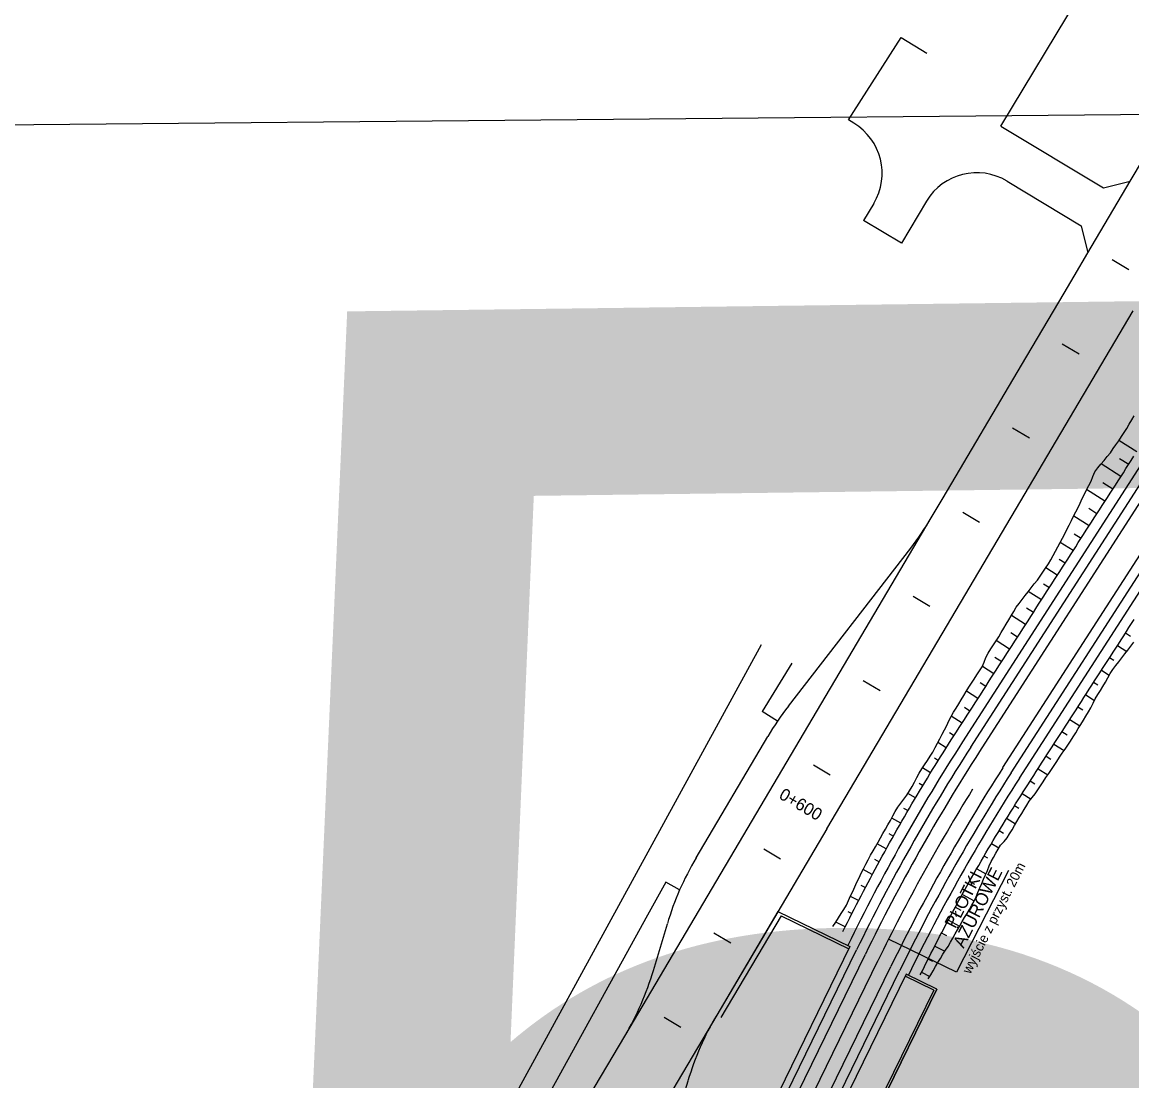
# Model space of a CAD drawing. Extents: x 6503541 to 6503743, y 5888004 to 5888145.
# Drawn here: x 6503689.662 to 6503692.386, y 5888097.244 to 5888099.842 of the extents above; entities that cross this region are included whole.
import ezdxf

# ---------------------------------------------------------------- set-up
doc = ezdxf.new("R2010")
doc.units = 0
doc.layers.add('12', color=7, linetype='Continuous')
doc.layers.add('tabela', color=7, linetype='Continuous')

msp = doc.modelspace()

# ---------------------------------------------------------------- linework, layer by layer
at = {"layer": '12'}
for p, q in [((6503691.971, 5888098.0758), (6503693.4876, 5888100.4308)), ((6503691.9912, 5888098.0628), (6503693.5078, 5888100.4178)), ((6503692.0113, 5888098.0498), (6503693.528, 5888100.4048)), ((6503692.0699, 5888098.0122), (6503693.5865, 5888100.3671)), ((6503692.09, 5888097.9992), (6503693.6067, 5888100.3541)), ((6503692.1102, 5888097.9862), (6503693.6268, 5888100.3411)), ((6503692.0649, 5888099.5868), (6503692.356, 5888100.0704)), ((6503691.6908, 5888099.6019), (6503691.8198, 5888099.8043)), ((6503691.8198, 5888099.8043), (6503691.8834, 5888099.766)), ((6503692.3825, 5888099.4517), (6503692.5211, 5888099.686)), ((6503691.7035, 5888099.5942), (6503691.6908, 5888099.6019)), ((6503692.0649, 5888099.5868), (6503692.3169, 5888099.4351)), ((6503692.08, 5888099.4517), (6503692.2619, 5888099.3422)), ((6503692.2786, 5888099.2761), (6503692.3825, 5888099.4517)), ((6503692.3169, 5888099.4351), (6503692.3825, 5888099.4517)), ((6503691.7527, 5888099.3965), (6503691.7279, 5888099.3554)), ((6503691.8823, 5888099.4025), (6503691.8205, 5888099.2997)), ((6503691.8205, 5888099.2997), (6503691.7279, 5888099.3554)), ((6503692.2619, 5888099.3422), (6503692.2786, 5888099.2761)), ((6503692.2446, 5888099.2185), (6503692.2786, 5888099.2761)), ((6503692.2198, 5888099.1766), (6503692.2446, 5888099.2185)), ((6503692.1156, 5888099.0004), (6503692.2198, 5888099.1766)), ((6503692.0897, 5888098.6267), (6503692.3893, 5888099.1332)), ((6503691.9229, 5888098.6745), (6503692.1156, 5888099.0004)), ((6503692.3982, 5888098.7871), (6503692.3545, 5888098.8152)), ((6503692.3563, 5888098.7712), (6503692.3787, 5888098.7568)), ((6503692.3592, 5888098.7265), (6503692.3108, 5888098.7577)), ((6503692.3154, 5888098.7119), (6503692.3397, 5888098.6963)), ((6503692.3202, 5888098.666), (6503692.2753, 5888098.6949)), ((6503691.8937, 5888098.6252), (6503691.9229, 5888098.6745)), ((6503691.1416, 5888097.3535), (6503691.8937, 5888098.6252)), ((6503691.6376, 5888097.8621), (6503692.0897, 5888098.6267)), ((6503692.2812, 5888098.6055), (6503692.2436, 5888098.6297)), ((6503692.2803, 5888098.6489), (6503692.3007, 5888098.6357)), ((6503692.2444, 5888098.5863), (6503692.2618, 5888098.5752)), ((6503691.5431, 5888098.1629), (6503691.8434, 5888098.5511)), ((6503692.2423, 5888098.5449), (6503692.2107, 5888098.5652)), ((6503692.2082, 5888098.524), (6503692.2228, 5888098.5147)), ((6503692.2033, 5888098.4844), (6503692.1749, 5888098.5027)), ((6503692.1693, 5888098.4635), (6503692.1838, 5888098.4541)), ((6503692.1643, 5888098.4239), (6503692.132, 5888098.4446)), ((6503692.1253, 5888098.3633), (6503692.0906, 5888098.3857)), ((6503692.1275, 5888098.4048), (6503692.1448, 5888098.3936)), ((6503692.0889, 5888098.3439), (6503692.1058, 5888098.3331)), ((6503692.3831, 5888098.3344), (6503692.3705, 5888098.3425)), ((6503691.4764, 5888098.3138), (6503690.8366, 5888097.1441)), ((6503692.0863, 5888098.3028), (6503692.0534, 5888098.324)), ((6503692.351, 5888098.3122), (6503692.3738, 5888098.2976)), ((6503692.0502, 5888098.2832), (6503692.0668, 5888098.2725)), ((6503692.3417, 5888098.2754), (6503692.3315, 5888098.2819)), ((6503691.5518, 5888098.2688), (6503691.479, 5888098.1502)), ((6503692.0473, 5888098.2423), (6503692.0194, 5888098.2602)), ((6503692.312, 5888098.2517), (6503692.331, 5888098.2395)), ((6503692.0137, 5888098.2211), (6503692.0279, 5888098.212)), ((6503692.3028, 5888098.2148), (6503692.2925, 5888098.2214)), ((6503692.0084, 5888098.1817), (6503691.9801, 5888098.1999)), ((6503692.273, 5888098.1911), (6503692.2947, 5888098.1772)), ((6503692.2656, 5888098.1531), (6503692.2536, 5888098.1609)), ((6503691.5168, 5888098.1267), (6503691.479, 5888098.1502)), ((6503691.9694, 5888098.1212), (6503691.9429, 5888098.1383)), ((6503691.9752, 5888098.1603), (6503691.9889, 5888098.1515)), ((6503692.2341, 5888098.1306), (6503692.2588, 5888098.1147)), ((6503691.3165, 5888097.7906), (6503691.4929, 5888098.0889)), ((6503691.9384, 5888098.0983), (6503691.9499, 5888098.0909)), ((6503692.2272, 5888098.0922), (6503692.2146, 5888098.1003)), ((6503691.9305, 5888098.0606), (6503691.9098, 5888098.0737)), ((6503692.1951, 5888098.0701), (6503692.2199, 5888098.0541)), ((6503691.9018, 5888098.0361), (6503691.9113, 5888098.0301)), ((6503692.1877, 5888098.032), (6503692.1756, 5888098.0398)), ((6503691.8924, 5888097.9995), (6503691.8726, 5888098.0116)), ((6503692.1561, 5888098.0095), (6503692.1799, 5888097.9942)), ((6503691.8641, 5888097.9745), (6503691.8737, 5888097.9687)), ((6503692.1483, 5888097.9718), (6503692.1366, 5888097.9793)), ((6503691.8552, 5888097.9379), (6503691.8368, 5888097.9488)), ((6503692.1172, 5888097.949), (6503692.1389, 5888097.9352)), ((6503692.1086, 5888097.9118), (6503692.098, 5888097.9185)), ((6503691.8261, 5888097.9132), (6503691.8369, 5888097.9068)), ((6503691.6376, 5888097.8621), (6503691.3672, 5888097.4049)), ((6503691.8189, 5888097.8757), (6503691.7968, 5888097.8884)), ((6503692.079, 5888097.8879), (6503692.1008, 5888097.8745)), ((6503691.79, 5888097.8507), (6503691.8011, 5888097.8444)), ((6503692.0714, 5888097.8504), (6503692.0603, 5888097.8572)), ((6503691.7835, 5888097.813), (6503691.7612, 5888097.8253)), ((6503692.0418, 5888097.8263), (6503692.0601, 5888097.8154)), ((6503691.7546, 5888097.7877), (6503691.7661, 5888097.7814)), ((6503692.0331, 5888097.7897), (6503692.0235, 5888097.7952)), ((6503691.749, 5888097.7498), (6503691.7264, 5888097.7619)), ((6503692.0833, 5888097.7601), (6503691.9557, 5888097.51)), ((6503692.0055, 5888097.7641), (6503692.0278, 5888097.7513)), ((6503691.2427, 5888097.7309), (6503691.1973, 5888097.6501)), ((6503691.2763, 5888097.7121), (6503691.2427, 5888097.7309)), ((6503692.0007, 5888097.7255), (6503691.9878, 5888097.7328)), ((6503691.7214, 5888097.7236), (6503691.7321, 5888097.718)), ((6503691.9702, 5888097.7013), (6503691.9992, 5888097.6853)), ((6503691.7155, 5888097.686), (6503691.6955, 5888097.6964)), ((6503691.1973, 5888097.6501), (6503690.8997, 5888097.1094)), ((6503691.5177, 5888097.6594), (6503691.3672, 5888097.4049)), ((6503691.5255, 5888097.6489), (6503691.3775, 5888097.3988)), ((6503691.5177, 5888097.6594), (6503691.6944, 5888097.5731)), ((6503691.5255, 5888097.6489), (6503691.6918, 5888097.5677)), ((6503691.6892, 5888097.659), (6503691.6991, 5888097.654)), ((6503691.9673, 5888097.662), (6503691.9529, 5888097.6698)), ((6503691.212, 5888097.5147), (6503691.2461, 5888097.6293)), ((6503691.6829, 5888097.6218), (6503691.6597, 5888097.6334)), ((6503691.9359, 5888097.6381), (6503691.9636, 5888097.6233)), ((6503691.9557, 5888097.51), (6503691.7889, 5888097.5915)), ((6503691.9325, 5888097.5992), (6503691.9191, 5888097.6062)), ((6503691.6944, 5888097.5731), (6503690.8292, 5888095.8023)), ((6503690.8895, 5888095.8848), (6503691.7106, 5888097.5652)), ((6503691.9025, 5888097.5743), (6503691.9271, 5888097.5616)), ((6503690.9111, 5888095.8743), (6503691.7322, 5888097.5546)), ((6503690.9424, 5888095.859), (6503691.7634, 5888097.5394)), ((6503691.8974, 5888097.5365), (6503691.8862, 5888097.5422)), ((6503690.9736, 5888095.8437), (6503691.7947, 5888097.5241)), ((6503690.9952, 5888095.8332), (6503691.8163, 5888097.5135)), ((6503691.8701, 5888097.5099), (6503691.8903, 5888097.4999)), ((6503691.8324, 5888097.5056), (6503690.9672, 5888095.7348)), ((6503691.8999, 5888097.466), (6503691.8298, 5888097.5002)), ((6503691.9079, 5888097.4688), (6503691.8324, 5888097.5056)), ((6503691.8999, 5888097.466), (6503691.0815, 5888095.791)), ((6503691.9079, 5888097.4688), (6503691.0868, 5888095.7884)), ((6503691.0868, 5888095.7884), (6503691.9079, 5888097.4688)), ((6503691.3672, 5888097.4049), (6503690.8855, 5888096.5904)), ((6503690.6183, 5888096.4687), (6503691.1416, 5888097.3535)), ((6503691.2627, 5888097.1291), (6503691.2968, 5888097.2437)), ((6503691.2627, 5888097.1291), (6503691.2968, 5888097.2437))]:
    msp.add_line(p, q, dxfattribs=at)
for points in [[(6503692.3791, 5888099.2339), (6503692.3378, 5888099.2583)], [(6503692.257, 5888099.0273), (6503692.2156, 5888099.0517)], [(6503691.6527, 5888097.6225), (6503691.6594, 5888097.633), (6503691.666, 5888097.6434), (6503691.6727, 5888097.6539), (6503691.6794, 5888097.6643), (6503691.6857, 5888097.6749), (6503691.6909, 5888097.6861), (6503691.696, 5888097.6974), (6503691.7011, 5888097.7086), (6503691.7064, 5888097.7198), (6503691.7115, 5888097.731), (6503691.7167, 5888097.7422), (6503691.7221, 5888097.7533), (6503691.7277, 5888097.7643), (6503691.7334, 5888097.7752), (6503691.739, 5888097.7862), (6503691.7447, 5888097.7972), (6503691.7512, 5888097.8077), (6503691.7574, 5888097.8183), (6503691.7633, 5888097.8292), (6503691.7692, 5888097.84), (6503691.7753, 5888097.8507), (6503691.7815, 5888097.8614), (6503691.7875, 5888097.8722), (6503691.7937, 5888097.8828), (6503691.7997, 5888097.8936), (6503691.8056, 5888097.9044), (6503691.8119, 5888097.9151), (6503691.8194, 5888097.925), (6503691.8269, 5888097.9349), (6503691.8343, 5888097.9448), (6503691.8409, 5888097.9552), (6503691.8468, 5888097.9661), (6503691.8528, 5888097.9768), (6503691.8585, 5888097.9878), (6503691.8643, 5888097.9987), (6503691.871, 5888098.0091), (6503691.8776, 5888098.0195), (6503691.8843, 5888098.0298), (6503691.8911, 5888098.0401), (6503691.8976, 5888098.0506), (6503691.9033, 5888098.0615), (6503691.9091, 5888098.0725), (6503691.9152, 5888098.0832), (6503691.9209, 5888098.0942), (6503691.9267, 5888098.1052), (6503691.9321, 5888098.1159), (6503691.937, 5888098.1271), (6503691.9426, 5888098.1377), (6503691.9486, 5888098.1481), (6503691.955, 5888098.1583), (6503691.9612, 5888098.1685), (6503691.9674, 5888098.1788), (6503691.9737, 5888098.189), (6503691.9798, 5888098.1994), (6503691.9861, 5888098.2096), (6503691.9925, 5888098.2198), (6503691.9992, 5888098.2297), (6503692.0058, 5888098.2398), (6503692.0123, 5888098.2499), (6503692.0192, 5888098.2597), (6503692.0237, 5888098.271), (6503692.0281, 5888098.2825), (6503692.0333, 5888098.2934), (6503692.0398, 5888098.3035), (6503692.0463, 5888098.3135), (6503692.0531, 5888098.3235), (6503692.0594, 5888098.3337), (6503692.0655, 5888098.344), (6503692.0718, 5888098.3543), (6503692.078, 5888098.3645), (6503692.0842, 5888098.3748), (6503692.0903, 5888098.3852), (6503692.0965, 5888098.3954), (6503692.1027, 5888098.4057), (6503692.1097, 5888098.4155), (6503692.1173, 5888098.4249), (6503692.1244, 5888098.4346), (6503692.1317, 5888098.4441), (6503692.1389, 5888098.4537), (6503692.1466, 5888098.4631), (6503692.1544, 5888098.4723), (6503692.161, 5888098.4823), (6503692.1678, 5888098.4923), (6503692.1745, 5888098.5022), (6503692.1813, 5888098.5121), (6503692.1877, 5888098.5223), (6503692.1934, 5888098.5329), (6503692.1991, 5888098.5435), (6503692.2048, 5888098.5541), (6503692.2104, 5888098.5647), (6503692.216, 5888098.5754), (6503692.2214, 5888098.5862), (6503692.2268, 5888098.5969), (6503692.2323, 5888098.6077), (6503692.2378, 5888098.6184), (6503692.2433, 5888098.6292), (6503692.2488, 5888098.6399), (6503692.2543, 5888098.6506), (6503692.2596, 5888098.6615), (6503692.2646, 5888098.6725), (6503692.2698, 5888098.6835), (6503692.275, 5888098.6944), (6503692.2807, 5888098.705), (6503692.2863, 5888098.7156), (6503692.2909, 5888098.727), (6503692.2955, 5888098.7383), (6503692.3024, 5888098.7481), (6503692.3104, 5888098.7573), (6503692.3183, 5888098.7664), (6503692.326, 5888098.7757), (6503692.3335, 5888098.7852), (6503692.3401, 5888098.7952), (6503692.3473, 5888098.8048), (6503692.3542, 5888098.8147), (6503692.3609, 5888098.8246), (6503692.3676, 5888098.8346), (6503692.3741, 5888098.8447), (6503692.38, 5888098.8551), (6503692.386, 5888098.8656), (6503692.392, 5888098.876)], [(6503692.1348, 5888098.8207), (6503692.0935, 5888098.8451)], [(6503691.6772, 5888097.6104), (6503691.6827, 5888097.6214), (6503691.6881, 5888097.6323), (6503691.6937, 5888097.6433), (6503691.6992, 5888097.6542), (6503691.7048, 5888097.6652), (6503691.7104, 5888097.6761), (6503691.716, 5888097.687), (6503691.7216, 5888097.6979), (6503691.7273, 5888097.7088), (6503691.733, 5888097.7196), (6503691.7388, 5888097.7305), (6503691.7445, 5888097.7413), (6503691.7503, 5888097.7522), (6503691.7561, 5888097.763), (6503691.762, 5888097.7738), (6503691.7678, 5888097.7845), (6503691.7737, 5888097.7953), (6503691.7796, 5888097.806), (6503691.7856, 5888097.8168), (6503691.7916, 5888097.8275), (6503691.7976, 5888097.8382), (6503691.8036, 5888097.8489), (6503691.8097, 5888097.8596), (6503691.8157, 5888097.8702), (6503691.8218, 5888097.8809), (6503691.828, 5888097.8915), (6503691.8341, 5888097.9021), (6503691.8403, 5888097.9127), (6503691.8465, 5888097.9233), (6503691.8528, 5888097.9339), (6503691.8591, 5888097.9444), (6503691.8654, 5888097.9549), (6503691.8717, 5888097.9655), (6503691.878, 5888097.976), (6503691.8844, 5888097.9864), (6503691.8908, 5888097.9969), (6503691.8972, 5888098.0074), (6503691.9037, 5888098.0178), (6503691.9101, 5888098.0282), (6503691.9166, 5888098.0386), (6503691.9232, 5888098.049), (6503691.9297, 5888098.0594), (6503691.9363, 5888098.0698), (6503691.9429, 5888098.0801), (6503691.9495, 5888098.0904), (6503691.956, 5888098.1005), (6503691.9625, 5888098.1106), (6503691.969, 5888098.1207), (6503691.9755, 5888098.1308), (6503691.982, 5888098.1409), (6503691.9885, 5888098.151), (6503691.995, 5888098.161), (6503692.0015, 5888098.1711), (6503692.008, 5888098.1812), (6503692.0145, 5888098.1913), (6503692.021, 5888098.2014), (6503692.0275, 5888098.2115), (6503692.034, 5888098.2216), (6503692.0405, 5888098.2317), (6503692.047, 5888098.2418), (6503692.0535, 5888098.2518), (6503692.06, 5888098.2619), (6503692.0665, 5888098.272), (6503692.073, 5888098.2821), (6503692.0795, 5888098.2922), (6503692.086, 5888098.3023), (6503692.0925, 5888098.3124), (6503692.099, 5888098.3225), (6503692.1055, 5888098.3326), (6503692.112, 5888098.3426), (6503692.1185, 5888098.3527), (6503692.125, 5888098.3628), (6503692.1315, 5888098.3729), (6503692.138, 5888098.383), (6503692.1445, 5888098.3931), (6503692.151, 5888098.4032), (6503692.1575, 5888098.4133), (6503692.164, 5888098.4234), (6503692.1705, 5888098.4334), (6503692.177, 5888098.4435), (6503692.1834, 5888098.4536), (6503692.1899, 5888098.4637), (6503692.1964, 5888098.4738), (6503692.2029, 5888098.4839), (6503692.2094, 5888098.494), (6503692.2159, 5888098.5041), (6503692.2224, 5888098.5141), (6503692.2289, 5888098.5242), (6503692.2354, 5888098.5343), (6503692.2419, 5888098.5444), (6503692.2484, 5888098.5545), (6503692.2549, 5888098.5646), (6503692.2614, 5888098.5747), (6503692.2679, 5888098.5848), (6503692.2744, 5888098.5949), (6503692.2809, 5888098.6049), (6503692.2874, 5888098.615), (6503692.2939, 5888098.6251), (6503692.3004, 5888098.6352), (6503692.3069, 5888098.6453), (6503692.3134, 5888098.6554), (6503692.3199, 5888098.6655), (6503692.3264, 5888098.6756), (6503692.3329, 5888098.6857), (6503692.3394, 5888098.6957), (6503692.3459, 5888098.7058), (6503692.3524, 5888098.7159), (6503692.3589, 5888098.726), (6503692.3654, 5888098.7361), (6503692.3719, 5888098.7462), (6503692.3784, 5888098.7563), (6503692.3849, 5888098.7664), (6503692.3914, 5888098.7765)], [(6503692.0126, 5888098.6141), (6503691.9713, 5888098.6386)], [(6503691.8905, 5888098.4076), (6503691.8491, 5888098.432)], [(6503691.8669, 5888097.5034), (6503691.8721, 5888097.5139), (6503691.8773, 5888097.5244), (6503691.8825, 5888097.5349), (6503691.8878, 5888097.5453), (6503691.8931, 5888097.5558), (6503691.8984, 5888097.5663), (6503691.9038, 5888097.5767), (6503691.9091, 5888097.5871), (6503691.9145, 5888097.5975), (6503691.92, 5888097.6079), (6503691.9254, 5888097.6183), (6503691.9309, 5888097.6287), (6503691.9364, 5888097.639), (6503691.9419, 5888097.6494), (6503691.9475, 5888097.6597), (6503691.9531, 5888097.67), (6503691.9587, 5888097.6803), (6503691.9643, 5888097.6906), (6503691.97, 5888097.7009), (6503691.9756, 5888097.7111), (6503691.9814, 5888097.7214), (6503691.9871, 5888097.7316), (6503691.9929, 5888097.7418), (6503691.9986, 5888097.752), (6503692.0045, 5888097.7622), (6503692.0103, 5888097.7724), (6503692.0162, 5888097.7826), (6503692.022, 5888097.7927), (6503692.028, 5888097.8028), (6503692.0339, 5888097.8129), (6503692.0399, 5888097.823), (6503692.0459, 5888097.8331), (6503692.0519, 5888097.8432), (6503692.0579, 5888097.8532), (6503692.064, 5888097.8633), (6503692.0701, 5888097.8733), (6503692.0762, 5888097.8833), (6503692.0823, 5888097.8933), (6503692.0885, 5888097.9033), (6503692.0947, 5888097.9132), (6503692.1009, 5888097.9232), (6503692.1071, 5888097.9331), (6503692.1134, 5888097.943), (6503692.1197, 5888097.9529), (6503692.126, 5888097.9628), (6503692.1323, 5888097.9727), (6503692.1388, 5888097.9828), (6503692.1453, 5888097.9929), (6503692.1518, 5888098.003), (6503692.1583, 5888098.013), (6503692.1648, 5888098.0231), (6503692.1713, 5888098.0332), (6503692.1778, 5888098.0433), (6503692.1843, 5888098.0534), (6503692.1908, 5888098.0635), (6503692.1973, 5888098.0736), (6503692.2038, 5888098.0837), (6503692.2103, 5888098.0938), (6503692.2168, 5888098.1038), (6503692.2233, 5888098.1139), (6503692.2298, 5888098.124), (6503692.2363, 5888098.1341), (6503692.2428, 5888098.1442), (6503692.2493, 5888098.1543), (6503692.2558, 5888098.1644), (6503692.2623, 5888098.1745), (6503692.2688, 5888098.1846), (6503692.2753, 5888098.1946), (6503692.2818, 5888098.2047), (6503692.2883, 5888098.2148), (6503692.2948, 5888098.2249), (6503692.3013, 5888098.235), (6503692.3078, 5888098.2451), (6503692.3143, 5888098.2552), (6503692.3208, 5888098.2653), (6503692.3273, 5888098.2754), (6503692.3338, 5888098.2854), (6503692.3403, 5888098.2955), (6503692.3468, 5888098.3056), (6503692.3533, 5888098.3157), (6503692.3598, 5888098.3258), (6503692.3663, 5888098.3359), (6503692.3728, 5888098.346), (6503692.3792, 5888098.3561), (6503692.3857, 5888098.3662), (6503692.3922, 5888098.3762)], [(6503691.8867, 5888097.4936), (6503691.8925, 5888097.5037), (6503691.8984, 5888097.5138), (6503691.9044, 5888097.5239), (6503691.9103, 5888097.534), (6503691.9163, 5888097.544), (6503691.9223, 5888097.5541), (6503691.9286, 5888097.5639), (6503691.935, 5888097.5737), (6503691.9411, 5888097.5837), (6503691.9468, 5888097.5939), (6503691.9526, 5888097.604), (6503691.9584, 5888097.6141), (6503691.9642, 5888097.6242), (6503691.97, 5888097.6343), (6503691.9759, 5888097.6444), (6503691.9817, 5888097.6545), (6503691.9876, 5888097.6645), (6503691.9935, 5888097.6746), (6503691.999, 5888097.6848), (6503692.0039, 5888097.6954), (6503692.0085, 5888097.7062), (6503692.0131, 5888097.717), (6503692.0177, 5888097.7278), (6503692.0223, 5888097.7386), (6503692.027, 5888097.7493), (6503692.0317, 5888097.7601), (6503692.0364, 5888097.7709), (6503692.0412, 5888097.7815), (6503692.0469, 5888097.7918), (6503692.0525, 5888097.802), (6503692.0582, 5888097.8122), (6503692.064, 5888097.8223), (6503692.0728, 5888097.8307), (6503692.0802, 5888097.8398), (6503692.0861, 5888097.8498), (6503692.0921, 5888097.8599), (6503692.098, 5888097.8699), (6503692.104, 5888097.8799), (6503692.11, 5888097.8899), (6503692.1161, 5888097.8999), (6503692.1221, 5888097.9099), (6503692.1282, 5888097.9198), (6503692.1343, 5888097.9298), (6503692.1419, 5888097.9388), (6503692.1491, 5888097.948), (6503692.1555, 5888097.9578), (6503692.1622, 5888097.9677), (6503692.1689, 5888097.9777), (6503692.1755, 5888097.9877), (6503692.1822, 5888097.9977), (6503692.1889, 5888098.0077), (6503692.1955, 5888098.0176), (6503692.2022, 5888098.0276), (6503692.2089, 5888098.0376), (6503692.2155, 5888098.0476), (6503692.2222, 5888098.0576), (6503692.2288, 5888098.0676), (6503692.2355, 5888098.0775), (6503692.2422, 5888098.0875), (6503692.2484, 5888098.0978), (6503692.2547, 5888098.108), (6503692.261, 5888098.1182), (6503692.2673, 5888098.1285), (6503692.2735, 5888098.1387), (6503692.2798, 5888098.1489), (6503692.2857, 5888098.1594), (6503692.2911, 5888098.1702), (6503692.2966, 5888098.1809), (6503692.3026, 5888098.1914), (6503692.309, 5888098.2015), (6503692.3152, 5888098.2117), (6503692.3212, 5888098.2222), (6503692.3271, 5888098.2326), (6503692.333, 5888098.2431), (6503692.3399, 5888098.253), (6503692.3471, 5888098.2626), (6503692.3544, 5888098.2721), (6503692.3617, 5888098.2817), (6503692.369, 5888098.2913), (6503692.3763, 5888098.3009), (6503692.3836, 5888098.3105), (6503692.3909, 5888098.32)], [(6503691.7683, 5888098.201), (6503691.727, 5888098.2254)], [(6503691.6048, 5888098.0188), (6503691.6461, 5888097.9944)], [(6503691.5239, 5888097.7878), (6503691.4826, 5888097.8123)], [(6503691.4018, 5888097.5812), (6503691.3605, 5888097.6057)], [(6503691.2796, 5888097.3747), (6503691.2383, 5888097.3991)]]:
    msp.add_lwpolyline(points, dxfattribs=at)
for centre, radius, start, end in [((6503691.6293, 5888099.4708), 0.144, 328.9603, 58.9603), ((6503692.0057, 5888099.3283), 0.144, 58.9603, 148.9603), ((6503691.2739, 5888098.9917), 0.72, 322.2751, 329.4002), ((6503692.1126, 5888097.7224), 0.72, 142.2751, 149.4002), ((6503696.0761, 5888095.4321), 4.8828, 147.218, 153.9588), ((6503696.0761, 5888095.4321), 4.8588, 147.218, 153.9588), ((6503696.0761, 5888095.4321), 4.8348, 147.218, 153.9588), ((6503696.0761, 5888095.4321), 4.7652, 147.218, 153.9588), ((6503696.0761, 5888095.4321), 4.7412, 147.218, 153.9588), ((6503696.0761, 5888095.4321), 4.7172, 147.218, 153.9588), ((6503696.0761, 5888095.4321), 4.8, 148.2291, 153.9587), ((6503691.9362, 5888097.4241), 0.72, 149.4002, 163.4364), ((6503690.5219, 5888097.72), 0.72, 329.4002, 343.4364), ((6503691.9869, 5888097.0384), 0.72, 149.4002, 163.4364), ((6503691.9869, 5888097.0384), 0.72, 149.4002, 163.4364)]:
    msp.add_arc(centre, radius, start, end, dxfattribs=at)
at = {"layer": 'tabela'}
msp.add_line((6503687.0403, 5888099.5657), (6503694.2758, 5888099.6333), dxfattribs=at)
msp.add_line((6503687.0403, 5888099.5657), (6503694.2758, 5888099.6333), dxfattribs=at)

# ---------------------------------------------------------------- texts
at = {"layer": '12'}
for s, height, rotation, p in [('15', 4.22297, 0.7393, (6503686.9056, 5888094.8628)), ('C', 0.0024, 57.218, (6503692.0409, 5888098.0293)), ('0+600', 0.03, 329.4002, (6503691.5177, 5888097.9381)), ('PŁOTKI', 0.0311, 63.0579, (6503691.9528, 5888097.6156)), ('AŻUROWE', 0.0311, 63.0579, (6503691.9733, 5888097.5672)), ('wyjście z przyst. 20m', 0.023802, 63.0579, (6503691.9896, 5888097.5041)), ('C', 0.0024, 63.9588, (6503691.764, 5888097.5377))]:
    msp.add_text(s, height=height, rotation=rotation, dxfattribs=at).set_placement(p)

doc.saveas('drawing.dxf')
